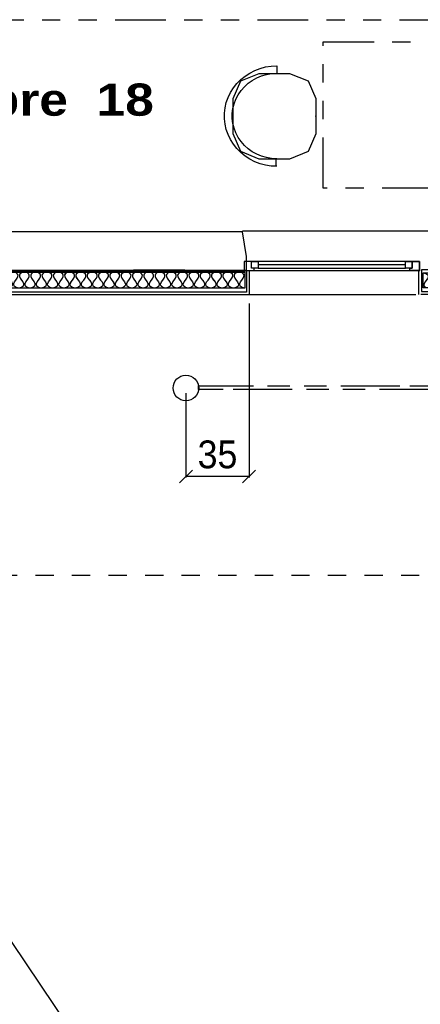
# Model space of a CAD drawing. Header units: millimetres. Extents: x -15 to 127, y -65 to 67.
# Tile 276 of 476: x 22.63 to 24.82, y 18.17 to 23.56. Entities that reach past the tile are written whole.
import ezdxf

# ---------------------------------------------------------------- set-up
doc = ezdxf.new("R2010")
doc.units = ezdxf.units.MM
doc.header["$MEASUREMENT"] = 0
for name, pattern in [('PC_DASH_1', [0.638889, 0.277778, -0.083333, 0.055556, -0.083333, 0.055556, -0.083333]), ('PC_DASH_3', [0.055556, 0.027778, -0.027778]), ('PC_DASH_5', [0.069444, 0.027778, -0.041667])]:
    doc.linetypes.add(name, pattern=pattern)
doc.layers.add('structure rdc', color=7, linetype='Continuous')
doc.styles.get("Standard").update_dxf_attribs({"font": 'BKANT.TTF'})

# ---------------------------------------------------------------- blocks, each defined once
blk = doc.blocks.new('PD_8871')
at = {"layer": 'structure rdc', "color": 0}
for points in [[(23.8836, -24.2133), (21.1943, -24.2133), (21.1943, -24.1254), (23.8836, -24.1254), (23.8836, -24.2133)], [(23.8836, -24.2133), (23.8689, -24.2105), (23.8586, -24.2023), (23.8564, -24.1961), (23.8569, -24.1886), (23.8606, -24.1796), (23.8681, -24.1693), (23.8756, -24.1591), (23.8793, -24.1501), (23.8798, -24.1426), (23.8776, -24.1364), (23.8673, -24.1282), (23.8527, -24.1254), (23.838, -24.1282), (23.8277, -24.1364), (23.8255, -24.1426), (23.826, -24.1501), (23.8297, -24.1591), (23.8372, -24.1693), (23.8447, -24.1796), (23.8484, -24.1886), (23.8489, -24.1961), (23.8467, -24.2023), (23.8364, -24.2105), (23.8217, -24.2133), (23.8071, -24.2105), (23.7968, -24.2023), (23.7946, -24.1961), (23.7951, -24.1886), (23.7988, -24.1796), (23.8063, -24.1693), (23.8138, -24.1591), (23.8175, -24.1501), (23.818, -24.1426), (23.8158, -24.1364), (23.8055, -24.1282), (23.7908, -24.1254), (23.7762, -24.1282), (23.7659, -24.1364), (23.7637, -24.1426), (23.7642, -24.1501), (23.7679, -24.1591), (23.7754, -24.1693), (23.7829, -24.1796), (23.7866, -24.1886), (23.7871, -24.1961), (23.7849, -24.2023), (23.7746, -24.2105), (23.7599, -24.2133), (23.7453, -24.2105), (23.735, -24.2023), (23.7328, -24.1961), (23.7333, -24.1886), (23.737, -24.1796), (23.7445, -24.1693), (23.752, -24.1591), (23.7557, -24.1501), (23.7562, -24.1426), (23.754, -24.1364), (23.7436, -24.1282), (23.729, -24.1254), (23.7144, -24.1282), (23.7041, -24.1364), (23.7019, -24.1426), (23.7023, -24.1501), (23.7061, -24.1591), (23.7136, -24.1693), (23.721, -24.1796), (23.7248, -24.1886), (23.7253, -24.1961), (23.7231, -24.2023), (23.7127, -24.2105), (23.6981, -24.2133), (23.6835, -24.2105), (23.6731, -24.2023), (23.6709, -24.1961), (23.6714, -24.1886), (23.6752, -24.1796), (23.6826, -24.1693), (23.6901, -24.1591), (23.6939, -24.1501), (23.6943, -24.1426), (23.6921, -24.1364), (23.6818, -24.1282), (23.6672, -24.1254), (23.6526, -24.1282), (23.6422, -24.1364), (23.64, -24.1426), (23.6405, -24.1501), (23.6442, -24.1591), (23.6517, -24.1693), (23.6592, -24.1796), (23.6629, -24.1886), (23.6634, -24.1961), (23.6612, -24.2023), (23.6509, -24.2105), (23.6363, -24.2133), (23.6216, -24.2105), (23.6113, -24.2023), (23.6091, -24.1961), (23.6096, -24.1886), (23.6133, -24.1796), (23.6208, -24.1693), (23.6283, -24.1591), (23.632, -24.1501), (23.6325, -24.1426), (23.6303, -24.1364), (23.62, -24.1282), (23.6054, -24.1254), (23.5907, -24.1282), (23.5804, -24.1364), (23.5782, -24.1426), (23.5787, -24.1501), (23.5824, -24.1591), (23.5899, -24.1693), (23.5974, -24.1796), (23.6011, -24.1886), (23.6016, -24.1961), (23.5994, -24.2023), (23.5891, -24.2105), (23.5745, -24.2133), (23.5598, -24.2105), (23.5495, -24.2023), (23.5473, -24.1961), (23.5478, -24.1886), (23.5515, -24.1796), (23.559, -24.1693), (23.5665, -24.1591), (23.5702, -24.1501), (23.5707, -24.1426), (23.5685, -24.1364), (23.5582, -24.1282), (23.5435, -24.1254), (23.5289, -24.1282), (23.5186, -24.1364), (23.5164, -24.1426), (23.5169, -24.1501), (23.5206, -24.1591), (23.5281, -24.1693), (23.5356, -24.1796), (23.5393, -24.1886), (23.5398, -24.1961), (23.5376, -24.2023), (23.5273, -24.2105), (23.5126, -24.2133), (23.498, -24.2105), (23.4877, -24.2023), (23.4855, -24.1961), (23.486, -24.1886), (23.4897, -24.1796), (23.4972, -24.1693), (23.5047, -24.1591), (23.5084, -24.1501), (23.5089, -24.1426), (23.5067, -24.1364), (23.4963, -24.1282), (23.4817, -24.1254), (23.4671, -24.1282), (23.4568, -24.1364), (23.4546, -24.1426), (23.4551, -24.1501), (23.4588, -24.1591), (23.4663, -24.1693), (23.4738, -24.1796), (23.4775, -24.1886), (23.478, -24.1961), (23.4758, -24.2023), (23.4654, -24.2105), (23.4508, -24.2133), (23.4362, -24.2105), (23.4259, -24.2023), (23.4236, -24.1961), (23.4241, -24.1886), (23.4279, -24.1796), (23.4354, -24.1693), (23.4428, -24.1591), (23.4466, -24.1501), (23.4471, -24.1426), (23.4449, -24.1364), (23.4345, -24.1282), (23.4199, -24.1254), (23.4053, -24.1282), (23.3949, -24.1364), (23.3927, -24.1426), (23.3932, -24.1501), (23.397, -24.1591), (23.4044, -24.1693), (23.4119, -24.1796), (23.4156, -24.1886), (23.4161, -24.1961), (23.4139, -24.2023), (23.4036, -24.2105), (23.389, -24.2133), (23.3744, -24.2105), (23.364, -24.2023), (23.3618, -24.1961), (23.3623, -24.1886), (23.366, -24.1796), (23.3735, -24.1693), (23.381, -24.1591), (23.3847, -24.1501), (23.3852, -24.1426), (23.383, -24.1364), (23.3727, -24.1282), (23.3581, -24.1254), (23.3434, -24.1282), (23.3331, -24.1364), (23.3309, -24.1426), (23.3314, -24.1501), (23.3351, -24.1591), (23.3426, -24.1693), (23.3501, -24.1796), (23.3538, -24.1886), (23.3543, -24.1961), (23.3521, -24.2023), (23.3418, -24.2105), (23.3272, -24.2133), (23.3125, -24.2105), (23.3022, -24.2023), (23.3, -24.1961), (23.3005, -24.1886), (23.3042, -24.1796), (23.3117, -24.1693), (23.3192, -24.1591), (23.3229, -24.1501), (23.3234, -24.1426), (23.3212, -24.1364), (23.3109, -24.1282), (23.2962, -24.1254), (23.2816, -24.1282), (23.2713, -24.1364), (23.2691, -24.1426), (23.2696, -24.1501), (23.2733, -24.1591), (23.2808, -24.1693), (23.2883, -24.1796), (23.292, -24.1886), (23.2925, -24.1961), (23.2903, -24.2023), (23.28, -24.2105), (23.2653, -24.2133), (23.2507, -24.2105), (23.2404, -24.2023), (23.2382, -24.1961), (23.2387, -24.1886), (23.2424, -24.1796), (23.2499, -24.1693), (23.2574, -24.1591), (23.2611, -24.1501), (23.2616, -24.1426), (23.2594, -24.1364), (23.2491, -24.1282), (23.2344, -24.1254), (23.2198, -24.1282), (23.2095, -24.1364), (23.2073, -24.1426), (23.2078, -24.1501), (23.2115, -24.1591), (23.219, -24.1693), (23.2265, -24.1796), (23.2302, -24.1886), (23.2307, -24.1961), (23.2285, -24.2023), (23.2181, -24.2105), (23.2035, -24.2133), (23.1889, -24.2105), (23.1786, -24.2023), (23.1764, -24.1961), (23.1769, -24.1886), (23.1806, -24.1796), (23.1881, -24.1693), (23.1955, -24.1591), (23.1993, -24.1501), (23.1998, -24.1426), (23.1976, -24.1364), (23.1872, -24.1282), (23.1726, -24.1254), (23.158, -24.1282), (23.1476, -24.1364), (23.1454, -24.1426), (23.1459, -24.1501), (23.1497, -24.1591), (23.1571, -24.1693), (23.1646, -24.1796), (23.1684, -24.1886), (23.1688, -24.1961), (23.1666, -24.2023), (23.1563, -24.2105), (23.1417, -24.2133), (23.1271, -24.2105), (23.1167, -24.2023), (23.1145, -24.1961), (23.115, -24.1886), (23.1187, -24.1796), (23.1262, -24.1693), (23.1337, -24.1591), (23.1374, -24.1501), (23.1379, -24.1426), (23.1357, -24.1364), (23.1254, -24.1282), (23.1108, -24.1254), (23.0962, -24.1282), (23.0858, -24.1364), (23.0836, -24.1426), (23.0841, -24.1501), (23.0878, -24.1591), (23.0953, -24.1693), (23.1028, -24.1796), (23.1065, -24.1886), (23.107, -24.1961), (23.1048, -24.2023), (23.0945, -24.2105), (23.0799, -24.2133), (23.0652, -24.2105), (23.0549, -24.2023), (23.0527, -24.1961), (23.0532, -24.1886), (23.0569, -24.1796), (23.0644, -24.1693), (23.0719, -24.1591), (23.0756, -24.1501), (23.0761, -24.1426), (23.0739, -24.1364), (23.0636, -24.1282), (23.049, -24.1254), (23.0343, -24.1282), (23.024, -24.1364), (23.0218, -24.1426), (23.0223, -24.1501), (23.026, -24.1591), (23.0335, -24.1693), (23.041, -24.1796), (23.0447, -24.1886), (23.0452, -24.1961), (23.043, -24.2023), (23.0327, -24.2105), (23.018, -24.2133), (23.0034, -24.2105), (22.9931, -24.2023), (22.9909, -24.1961), (22.9914, -24.1886), (22.9951, -24.1796), (23.0026, -24.1693), (23.0101, -24.1591), (23.0138, -24.1501), (23.0143, -24.1426), (23.0121, -24.1364), (23.0018, -24.1282), (22.9871, -24.1254), (22.9725, -24.1282), (22.9622, -24.1364), (22.96, -24.1426), (22.9605, -24.1501), (22.9642, -24.1591), (22.9717, -24.1693), (22.9792, -24.1796), (22.9829, -24.1886), (22.9834, -24.1961), (22.9812, -24.2023), (22.9709, -24.2105), (22.9562, -24.2133), (22.9416, -24.2105), (22.9313, -24.2023), (22.9291, -24.1961), (22.9296, -24.1886), (22.9333, -24.1796), (22.9408, -24.1693), (22.9483, -24.1591), (22.952, -24.1501), (22.9525, -24.1426), (22.9503, -24.1364), (22.9399, -24.1282), (22.9253, -24.1254), (22.9107, -24.1282), (22.9004, -24.1364), (22.8982, -24.1426), (22.8986, -24.1501), (22.9024, -24.1591), (22.9099, -24.1693), (22.9173, -24.1796), (22.9211, -24.1886), (22.9216, -24.1961), (22.9194, -24.2023), (22.909, -24.2105), (22.8944, -24.2133), (22.8798, -24.2105), (22.8694, -24.2023), (22.8672, -24.1961), (22.8677, -24.1886), (22.8715, -24.1796), (22.8789, -24.1693), (22.8864, -24.1591), (22.8902, -24.1501), (22.8906, -24.1426), (22.8884, -24.1364), (22.8781, -24.1282), (22.8635, -24.1254), (22.8489, -24.1282), (22.8385, -24.1364), (22.8363, -24.1426), (22.8368, -24.1501), (22.8405, -24.1591), (22.848, -24.1693), (22.8555, -24.1796), (22.8592, -24.1886), (22.8597, -24.1961), (22.8575, -24.2023), (22.8472, -24.2105), (22.8326, -24.2133), (22.8179, -24.2105), (22.8076, -24.2023), (22.8054, -24.1961), (22.8059, -24.1886), (22.8096, -24.1796), (22.8171, -24.1693), (22.8246, -24.1591), (22.8283, -24.1501), (22.8288, -24.1426), (22.8266, -24.1364), (22.8163, -24.1282), (22.8017, -24.1254), (22.787, -24.1282), (22.7767, -24.1364), (22.7745, -24.1426), (22.775, -24.1501), (22.7787, -24.1591), (22.7862, -24.1693), (22.7937, -24.1796), (22.7974, -24.1886), (22.7979, -24.1961), (22.7957, -24.2023), (22.7854, -24.2105), (22.7708, -24.2133), (22.7561, -24.2105), (22.7458, -24.2023), (22.7436, -24.1961), (22.7441, -24.1886), (22.7478, -24.1796), (22.7553, -24.1693), (22.7628, -24.1591), (22.7665, -24.1501), (22.767, -24.1426), (22.7648, -24.1364), (22.7545, -24.1282), (22.7398, -24.1254), (22.7252, -24.1282), (22.7149, -24.1364), (22.7127, -24.1426), (22.7132, -24.1501), (22.7169, -24.1591), (22.7244, -24.1693), (22.7319, -24.1796), (22.7356, -24.1886), (22.7361, -24.1961), (22.7339, -24.2023), (22.7236, -24.2105), (22.7089, -24.2133), (22.6943, -24.2105), (22.684, -24.2023), (22.6818, -24.1961), (22.6823, -24.1886), (22.686, -24.1796), (22.6935, -24.1693), (22.701, -24.1591), (22.7047, -24.1501), (22.7052, -24.1426), (22.703, -24.1364), (22.6927, -24.1282), (22.678, -24.1254), (22.6634, -24.1282), (22.6531, -24.1364), (22.6509, -24.1426)], [(22.6514, -24.1501), (22.6551, -24.1591), (22.6626, -24.1693), (22.6701, -24.1796), (22.6738, -24.1886), (22.6743, -24.1961), (22.6721, -24.2023), (22.6617, -24.2105), (22.6471, -24.2133)]]:
    blk.add_lwpolyline(points, dxfattribs=at)
blk = doc.blocks.new('PD_8872')
at = {"layer": 'structure rdc', "color": 0}
for p, q in [((23.9074, -24.1158), (23.9074, -24.2508)), ((23.9074, -24.2508), (21.1825, -24.2508))]:
    blk.add_line(p, q, dxfattribs=at)
blk = doc.blocks.new('PD_9319')
at = {"layer": 'structure rdc', "color": 0}
for p, q in [((24.8361, -24.2484), (24.8361, -24.1154)), ((25.1661, -24.1154), (25.1661, -24.2484)), ((25.1661, -24.2484), (24.8464, -24.2484))]:
    blk.add_line(p, q, dxfattribs=at)
blk = doc.blocks.new('PD_9336')
at = {"layer": 'structure rdc', "color": 0}
for p, q in [((23.5263, -25.2799), (23.5969, -25.2094)), ((23.9427, -25.2094), (23.8721, -25.2799)), ((23.9074, -25.2447), (23.5616, -25.2447))]:
    blk.add_line(p, q, dxfattribs=at)
at = {"layer": 'structure rdc', "color": 0, "insert": (23.7345, -25.0473), "char_height": 0.152135, "width": 0.229306, "attachment_point": 2}
blk.add_mtext('{\\fHelvetica|b0|i0|c0|p0;\\W0.92;35}', dxfattribs=at)
blk = doc.blocks.new('PD_4637')
at = {"layer": 'structure rdc', "color": 0}
for points in [[(24.5421, -4.2133), (21.8528, -4.2133), (21.8528, -4.1254), (24.5421, -4.1254), (24.5421, -4.2133)], [(24.5421, -4.2133), (24.5275, -4.2105), (24.5172, -4.2023), (24.515, -4.1961), (24.5155, -4.1886), (24.5192, -4.1796), (24.5267, -4.1693), (24.5342, -4.1591), (24.5379, -4.1501), (24.5384, -4.1426), (24.5362, -4.1364), (24.5258, -4.1282), (24.5112, -4.1254), (24.4966, -4.1282), (24.4863, -4.1364), (24.4841, -4.1426), (24.4845, -4.1501), (24.4883, -4.1591), (24.4958, -4.1693), (24.5032, -4.1796), (24.507, -4.1886), (24.5075, -4.1961), (24.5053, -4.2023), (24.4949, -4.2105), (24.4803, -4.2133), (24.4657, -4.2105), (24.4553, -4.2023), (24.4531, -4.1961), (24.4536, -4.1886), (24.4574, -4.1796), (24.4648, -4.1693), (24.4723, -4.1591), (24.4761, -4.1501), (24.4765, -4.1426), (24.4743, -4.1364), (24.464, -4.1282), (24.4494, -4.1254), (24.4348, -4.1282), (24.4244, -4.1364), (24.4222, -4.1426), (24.4227, -4.1501), (24.4264, -4.1591), (24.4339, -4.1693), (24.4414, -4.1796), (24.4451, -4.1886), (24.4456, -4.1961), (24.4434, -4.2023), (24.4331, -4.2105), (24.4185, -4.2133), (24.4038, -4.2105), (24.3935, -4.2023), (24.3913, -4.1961), (24.3918, -4.1886), (24.3955, -4.1796), (24.403, -4.1693), (24.4105, -4.1591), (24.4142, -4.1501), (24.4147, -4.1426), (24.4125, -4.1364), (24.4022, -4.1282), (24.3876, -4.1254), (24.3729, -4.1282), (24.3626, -4.1364), (24.3604, -4.1426), (24.3609, -4.1501), (24.3646, -4.1591), (24.3721, -4.1693), (24.3796, -4.1796), (24.3833, -4.1886), (24.3838, -4.1961), (24.3816, -4.2023), (24.3713, -4.2105), (24.3567, -4.2133), (24.342, -4.2105), (24.3317, -4.2023), (24.3295, -4.1961), (24.33, -4.1886), (24.3337, -4.1796), (24.3412, -4.1693), (24.3487, -4.1591), (24.3524, -4.1501), (24.3529, -4.1426), (24.3507, -4.1364), (24.3404, -4.1282), (24.3257, -4.1254), (24.3111, -4.1282), (24.3008, -4.1364), (24.2986, -4.1426), (24.2991, -4.1501), (24.3028, -4.1591), (24.3103, -4.1693), (24.3178, -4.1796), (24.3215, -4.1886), (24.322, -4.1961), (24.3198, -4.2023), (24.3095, -4.2105), (24.2948, -4.2133), (24.2802, -4.2105), (24.2699, -4.2023), (24.2677, -4.1961), (24.2682, -4.1886), (24.2719, -4.1796), (24.2794, -4.1693), (24.2869, -4.1591), (24.2906, -4.1501), (24.2911, -4.1426), (24.2889, -4.1364), (24.2785, -4.1282), (24.2639, -4.1254), (24.2493, -4.1282), (24.239, -4.1364), (24.2368, -4.1426), (24.2373, -4.1501), (24.241, -4.1591), (24.2485, -4.1693), (24.256, -4.1796), (24.2597, -4.1886), (24.2602, -4.1961), (24.258, -4.2023), (24.2476, -4.2105), (24.233, -4.2133), (24.2184, -4.2105), (24.2081, -4.2023), (24.2058, -4.1961), (24.2063, -4.1886), (24.2101, -4.1796), (24.2176, -4.1693), (24.225, -4.1591), (24.2288, -4.1501), (24.2293, -4.1426), (24.2271, -4.1364), (24.2167, -4.1282), (24.2021, -4.1254), (24.1875, -4.1282), (24.1771, -4.1364), (24.1749, -4.1426), (24.1754, -4.1501), (24.1791, -4.1591), (24.1866, -4.1693), (24.1941, -4.1796), (24.1978, -4.1886), (24.1983, -4.1961), (24.1961, -4.2023), (24.1858, -4.2105), (24.1712, -4.2133), (24.1566, -4.2105), (24.1462, -4.2023), (24.144, -4.1961), (24.1445, -4.1886), (24.1482, -4.1796), (24.1557, -4.1693), (24.1632, -4.1591), (24.1669, -4.1501), (24.1674, -4.1426), (24.1652, -4.1364), (24.1549, -4.1282), (24.1403, -4.1254), (24.1256, -4.1282), (24.1153, -4.1364), (24.1131, -4.1426), (24.1136, -4.1501), (24.1173, -4.1591), (24.1248, -4.1693), (24.1323, -4.1796), (24.136, -4.1886), (24.1365, -4.1961), (24.1343, -4.2023), (24.124, -4.2105), (24.1094, -4.2133), (24.0947, -4.2105), (24.0844, -4.2023), (24.0822, -4.1961), (24.0827, -4.1886), (24.0864, -4.1796), (24.0939, -4.1693), (24.1014, -4.1591), (24.1051, -4.1501), (24.1056, -4.1426), (24.1034, -4.1364), (24.0931, -4.1282), (24.0784, -4.1254), (24.0638, -4.1282), (24.0535, -4.1364), (24.0513, -4.1426), (24.0518, -4.1501), (24.0555, -4.1591), (24.063, -4.1693), (24.0705, -4.1796), (24.0742, -4.1886), (24.0747, -4.1961), (24.0725, -4.2023), (24.0622, -4.2105), (24.0475, -4.2133), (24.0329, -4.2105), (24.0226, -4.2023), (24.0204, -4.1961), (24.0209, -4.1886), (24.0246, -4.1796), (24.0321, -4.1693), (24.0396, -4.1591), (24.0433, -4.1501), (24.0438, -4.1426), (24.0416, -4.1364), (24.0313, -4.1282), (24.0166, -4.1254), (24.002, -4.1282), (23.9917, -4.1364), (23.9895, -4.1426), (23.99, -4.1501), (23.9937, -4.1591), (24.0012, -4.1693), (24.0087, -4.1796), (24.0124, -4.1886), (24.0129, -4.1961), (24.0107, -4.2023), (24.0003, -4.2105), (23.9857, -4.2133), (23.9711, -4.2105), (23.9608, -4.2023), (23.9586, -4.1961), (23.959, -4.1886), (23.9628, -4.1796), (23.9703, -4.1693), (23.9777, -4.1591), (23.9815, -4.1501), (23.982, -4.1426), (23.9798, -4.1364), (23.9694, -4.1282), (23.9548, -4.1254), (23.9402, -4.1282), (23.9298, -4.1364), (23.9276, -4.1426), (23.9281, -4.1501), (23.9319, -4.1591), (23.9393, -4.1693), (23.9468, -4.1796), (23.9506, -4.1886), (23.951, -4.1961), (23.9488, -4.2023), (23.9385, -4.2105), (23.9239, -4.2133), (23.9093, -4.2105), (23.8989, -4.2023), (23.8967, -4.1961), (23.8972, -4.1886), (23.9009, -4.1796), (23.9084, -4.1693), (23.9159, -4.1591), (23.9196, -4.1501), (23.9201, -4.1426), (23.9179, -4.1364), (23.9076, -4.1282), (23.893, -4.1254), (23.8784, -4.1282), (23.868, -4.1364), (23.8658, -4.1426), (23.8663, -4.1501), (23.87, -4.1591), (23.8775, -4.1693), (23.885, -4.1796), (23.8887, -4.1886), (23.8892, -4.1961), (23.887, -4.2023), (23.8767, -4.2105), (23.8621, -4.2133), (23.8474, -4.2105), (23.8371, -4.2023), (23.8349, -4.1961), (23.8354, -4.1886), (23.8391, -4.1796), (23.8466, -4.1693), (23.8541, -4.1591), (23.8578, -4.1501), (23.8583, -4.1426), (23.8561, -4.1364), (23.8458, -4.1282), (23.8312, -4.1254), (23.8165, -4.1282), (23.8062, -4.1364), (23.804, -4.1426), (23.8045, -4.1501), (23.8082, -4.1591), (23.8157, -4.1693), (23.8232, -4.1796), (23.8269, -4.1886), (23.8274, -4.1961), (23.8252, -4.2023), (23.8149, -4.2105), (23.8002, -4.2133), (23.7856, -4.2105), (23.7753, -4.2023), (23.7731, -4.1961), (23.7736, -4.1886), (23.7773, -4.1796), (23.7848, -4.1693), (23.7923, -4.1591), (23.796, -4.1501), (23.7965, -4.1426), (23.7943, -4.1364), (23.784, -4.1282), (23.7693, -4.1254), (23.7547, -4.1282), (23.7444, -4.1364), (23.7422, -4.1426), (23.7427, -4.1501), (23.7464, -4.1591), (23.7539, -4.1693), (23.7614, -4.1796), (23.7651, -4.1886), (23.7656, -4.1961), (23.7634, -4.2023), (23.7531, -4.2105), (23.7384, -4.2133), (23.7238, -4.2105), (23.7135, -4.2023), (23.7113, -4.1961), (23.7118, -4.1886), (23.7155, -4.1796), (23.723, -4.1693), (23.7305, -4.1591), (23.7342, -4.1501), (23.7347, -4.1426), (23.7325, -4.1364), (23.7221, -4.1282), (23.7075, -4.1254), (23.6929, -4.1282), (23.6826, -4.1364), (23.6804, -4.1426), (23.6808, -4.1501), (23.6846, -4.1591), (23.6921, -4.1693), (23.6995, -4.1796), (23.7033, -4.1886), (23.7038, -4.1961), (23.7016, -4.2023), (23.6912, -4.2105), (23.6766, -4.2133), (23.662, -4.2105), (23.6516, -4.2023), (23.6494, -4.1961), (23.6499, -4.1886), (23.6537, -4.1796), (23.6611, -4.1693), (23.6686, -4.1591), (23.6724, -4.1501), (23.6728, -4.1426), (23.6706, -4.1364), (23.6603, -4.1282), (23.6457, -4.1254), (23.6311, -4.1282), (23.6207, -4.1364), (23.6185, -4.1426), (23.619, -4.1501), (23.6227, -4.1591), (23.6302, -4.1693), (23.6377, -4.1796), (23.6414, -4.1886), (23.6419, -4.1961), (23.6397, -4.2023), (23.6294, -4.2105), (23.6148, -4.2133), (23.6001, -4.2105), (23.5898, -4.2023), (23.5876, -4.1961), (23.5881, -4.1886), (23.5918, -4.1796), (23.5993, -4.1693), (23.6068, -4.1591), (23.6105, -4.1501), (23.611, -4.1426), (23.6088, -4.1364), (23.5985, -4.1282), (23.5839, -4.1254), (23.5692, -4.1282), (23.5589, -4.1364), (23.5567, -4.1426), (23.5572, -4.1501), (23.5609, -4.1591), (23.5684, -4.1693), (23.5759, -4.1796), (23.5796, -4.1886), (23.5801, -4.1961), (23.5779, -4.2023), (23.5676, -4.2105), (23.553, -4.2133), (23.5383, -4.2105), (23.528, -4.2023), (23.5258, -4.1961), (23.5263, -4.1886), (23.53, -4.1796), (23.5375, -4.1693), (23.545, -4.1591), (23.5487, -4.1501), (23.5492, -4.1426), (23.547, -4.1364), (23.5367, -4.1282), (23.522, -4.1254), (23.5074, -4.1282), (23.4971, -4.1364), (23.4949, -4.1426), (23.4954, -4.1501), (23.4991, -4.1591), (23.5066, -4.1693), (23.5141, -4.1796), (23.5178, -4.1886), (23.5183, -4.1961), (23.5161, -4.2023), (23.5058, -4.2105), (23.4911, -4.2133), (23.4765, -4.2105), (23.4662, -4.2023), (23.464, -4.1961), (23.4645, -4.1886), (23.4682, -4.1796), (23.4757, -4.1693), (23.4832, -4.1591), (23.4869, -4.1501), (23.4874, -4.1426), (23.4852, -4.1364), (23.4749, -4.1282), (23.4602, -4.1254), (23.4456, -4.1282), (23.4353, -4.1364), (23.4331, -4.1426), (23.4336, -4.1501), (23.4373, -4.1591), (23.4448, -4.1693), (23.4523, -4.1796), (23.456, -4.1886), (23.4565, -4.1961), (23.4543, -4.2023), (23.4439, -4.2105), (23.4293, -4.2133), (23.4147, -4.2105), (23.4044, -4.2023), (23.4022, -4.1961), (23.4026, -4.1886), (23.4064, -4.1796), (23.4139, -4.1693), (23.4213, -4.1591), (23.4251, -4.1501), (23.4256, -4.1426), (23.4234, -4.1364), (23.413, -4.1282), (23.3984, -4.1254), (23.3838, -4.1282), (23.3734, -4.1364), (23.3712, -4.1426), (23.3717, -4.1501), (23.3755, -4.1591), (23.3829, -4.1693), (23.3904, -4.1796), (23.3942, -4.1886), (23.3946, -4.1961), (23.3924, -4.2023), (23.3821, -4.2105), (23.3675, -4.2133), (23.3529, -4.2105), (23.3425, -4.2023), (23.3403, -4.1961), (23.3408, -4.1886), (23.3445, -4.1796), (23.352, -4.1693), (23.3595, -4.1591), (23.3632, -4.1501), (23.3637, -4.1426), (23.3615, -4.1364), (23.3512, -4.1282), (23.3366, -4.1254), (23.3219, -4.1282), (23.3116, -4.1364), (23.3094, -4.1426), (23.3099, -4.1501), (23.3136, -4.1591), (23.3211, -4.1693), (23.3286, -4.1796), (23.3323, -4.1886), (23.3328, -4.1961), (23.3306, -4.2023), (23.3203, -4.2105), (23.3057, -4.2133), (23.291, -4.2105), (23.2807, -4.2023), (23.2785, -4.1961), (23.279, -4.1886), (23.2827, -4.1796), (23.2902, -4.1693), (23.2977, -4.1591), (23.3014, -4.1501), (23.3019, -4.1426), (23.2997, -4.1364), (23.2894, -4.1282), (23.2748, -4.1254), (23.2601, -4.1282), (23.2498, -4.1364), (23.2476, -4.1426), (23.2481, -4.1501), (23.2518, -4.1591), (23.2593, -4.1693), (23.2668, -4.1796), (23.2705, -4.1886), (23.271, -4.1961), (23.2688, -4.2023), (23.2585, -4.2105), (23.2438, -4.2133), (23.2292, -4.2105), (23.2189, -4.2023), (23.2167, -4.1961), (23.2172, -4.1886), (23.2209, -4.1796), (23.2284, -4.1693), (23.2359, -4.1591), (23.2396, -4.1501), (23.2401, -4.1426), (23.2379, -4.1364), (23.2276, -4.1282), (23.2129, -4.1254), (23.1983, -4.1282), (23.188, -4.1364), (23.1858, -4.1426), (23.1863, -4.1501), (23.19, -4.1591), (23.1975, -4.1693), (23.205, -4.1796), (23.2087, -4.1886), (23.2092, -4.1961), (23.207, -4.2023), (23.1967, -4.2105), (23.182, -4.2133), (23.1674, -4.2105), (23.1571, -4.2023), (23.1549, -4.1961), (23.1554, -4.1886), (23.1591, -4.1796), (23.1666, -4.1693), (23.1741, -4.1591), (23.1778, -4.1501), (23.1783, -4.1426), (23.1761, -4.1364), (23.1657, -4.1282), (23.1511, -4.1254), (23.1365, -4.1282), (23.1262, -4.1364), (23.124, -4.1426), (23.1244, -4.1501), (23.1282, -4.1591), (23.1357, -4.1693), (23.1431, -4.1796), (23.1469, -4.1886), (23.1474, -4.1961), (23.1452, -4.2023), (23.1348, -4.2105), (23.1202, -4.2133), (23.1056, -4.2105), (23.0952, -4.2023), (23.093, -4.1961), (23.0935, -4.1886), (23.0973, -4.1796), (23.1047, -4.1693), (23.1122, -4.1591), (23.116, -4.1501), (23.1164, -4.1426), (23.1142, -4.1364), (23.1039, -4.1282), (23.0893, -4.1254), (23.0747, -4.1282), (23.0643, -4.1364), (23.0621, -4.1426), (23.0626, -4.1501), (23.0663, -4.1591), (23.0738, -4.1693), (23.0813, -4.1796), (23.085, -4.1886), (23.0855, -4.1961), (23.0833, -4.2023), (23.073, -4.2105), (23.0584, -4.2133), (23.0437, -4.2105), (23.0334, -4.2023), (23.0312, -4.1961), (23.0317, -4.1886), (23.0354, -4.1796), (23.0429, -4.1693), (23.0504, -4.1591), (23.0541, -4.1501), (23.0546, -4.1426), (23.0524, -4.1364), (23.0421, -4.1282), (23.0275, -4.1254), (23.0128, -4.1282), (23.0025, -4.1364), (23.0003, -4.1426), (23.0008, -4.1501), (23.0045, -4.1591), (23.012, -4.1693), (23.0195, -4.1796), (23.0232, -4.1886), (23.0237, -4.1961), (23.0215, -4.2023), (23.0112, -4.2105), (22.9966, -4.2133), (22.9819, -4.2105), (22.9716, -4.2023), (22.9694, -4.1961), (22.9699, -4.1886), (22.9736, -4.1796), (22.9811, -4.1693), (22.9886, -4.1591), (22.9923, -4.1501), (22.9928, -4.1426), (22.9906, -4.1364), (22.9803, -4.1282), (22.9656, -4.1254), (22.951, -4.1282), (22.9407, -4.1364), (22.9385, -4.1426), (22.939, -4.1501), (22.9427, -4.1591), (22.9502, -4.1693), (22.9577, -4.1796), (22.9614, -4.1886), (22.9619, -4.1961), (22.9597, -4.2023), (22.9494, -4.2105), (22.9347, -4.2133), (22.9201, -4.2105), (22.9098, -4.2023), (22.9076, -4.1961), (22.9081, -4.1886), (22.9118, -4.1796), (22.9193, -4.1693), (22.9268, -4.1591), (22.9305, -4.1501), (22.931, -4.1426), (22.9288, -4.1364), (22.9185, -4.1282), (22.9038, -4.1254), (22.8892, -4.1282), (22.8789, -4.1364), (22.8767, -4.1426), (22.8772, -4.1501), (22.8809, -4.1591), (22.8884, -4.1693), (22.8959, -4.1796), (22.8996, -4.1886), (22.9001, -4.1961), (22.8979, -4.2023), (22.8875, -4.2105), (22.8729, -4.2133), (22.8583, -4.2105), (22.848, -4.2023), (22.8458, -4.1961), (22.8462, -4.1886), (22.85, -4.1796), (22.8575, -4.1693), (22.8649, -4.1591), (22.8687, -4.1501), (22.8692, -4.1426), (22.867, -4.1364), (22.8566, -4.1282), (22.842, -4.1254), (22.8274, -4.1282), (22.817, -4.1364), (22.8148, -4.1426), (22.8153, -4.1501), (22.8191, -4.1591), (22.8265, -4.1693), (22.834, -4.1796), (22.8378, -4.1886), (22.8382, -4.1961), (22.836, -4.2023), (22.8257, -4.2105), (22.8111, -4.2133), (22.7965, -4.2105), (22.7861, -4.2023), (22.7839, -4.1961), (22.7844, -4.1886), (22.7881, -4.1796), (22.7956, -4.1693), (22.8031, -4.1591), (22.8068, -4.1501), (22.8073, -4.1426), (22.8051, -4.1364), (22.7948, -4.1282), (22.7802, -4.1254), (22.7655, -4.1282), (22.7552, -4.1364), (22.753, -4.1426), (22.7535, -4.1501), (22.7572, -4.1591), (22.7647, -4.1693), (22.7722, -4.1796), (22.7759, -4.1886), (22.7764, -4.1961), (22.7742, -4.2023), (22.7639, -4.2105), (22.7493, -4.2133), (22.7346, -4.2105), (22.7243, -4.2023), (22.7221, -4.1961), (22.7226, -4.1886), (22.7263, -4.1796), (22.7338, -4.1693), (22.7413, -4.1591), (22.745, -4.1501), (22.7455, -4.1426), (22.7433, -4.1364), (22.733, -4.1282), (22.7184, -4.1254), (22.7037, -4.1282), (22.6934, -4.1364), (22.6912, -4.1426), (22.6917, -4.1501), (22.6954, -4.1591), (22.7029, -4.1693), (22.7104, -4.1796), (22.7141, -4.1886), (22.7146, -4.1961), (22.7124, -4.2023), (22.7021, -4.2105), (22.6874, -4.2133), (22.6728, -4.2105), (22.6625, -4.2023), (22.6603, -4.1961), (22.6608, -4.1886), (22.6645, -4.1796), (22.672, -4.1693), (22.6795, -4.1591), (22.6832, -4.1501), (22.6837, -4.1426), (22.6815, -4.1364), (22.6712, -4.1282), (22.6565, -4.1254), (22.6419, -4.1282), (22.6316, -4.1364), (22.6294, -4.1426), (22.6299, -4.1501), (22.6336, -4.1591), (22.6411, -4.1693), (22.6486, -4.1796), (22.6523, -4.1886), (22.6528, -4.1961), (22.6506, -4.2023), (22.6402, -4.2105), (22.6256, -4.2133), (22.611, -4.2105), (22.6007, -4.2023), (22.5985, -4.1961), (22.599, -4.1886), (22.6027, -4.1796), (22.6102, -4.1693), (22.6177, -4.1591), (22.6214, -4.1501), (22.6219, -4.1426), (22.6197, -4.1364), (22.6093, -4.1282), (22.5947, -4.1254), (22.5801, -4.1282), (22.5698, -4.1364), (22.5676, -4.1426), (22.568, -4.1501), (22.5718, -4.1591), (22.5793, -4.1693), (22.5867, -4.1796), (22.5905, -4.1886), (22.591, -4.1961), (22.5888, -4.2023), (22.5784, -4.2105), (22.5638, -4.2133), (22.5492, -4.2105), (22.5388, -4.2023), (22.5366, -4.1961), (22.5371, -4.1886), (22.5409, -4.1796), (22.5483, -4.1693), (22.5558, -4.1591), (22.5596, -4.1501), (22.56, -4.1426), (22.5578, -4.1364), (22.5475, -4.1282), (22.5329, -4.1254), (22.5183, -4.1282), (22.5079, -4.1364), (22.5057, -4.1426), (22.5062, -4.1501), (22.5099, -4.1591), (22.5174, -4.1693), (22.5249, -4.1796), (22.5286, -4.1886), (22.5291, -4.1961), (22.5269, -4.2023), (22.5166, -4.2105), (22.502, -4.2133), (22.4873, -4.2105), (22.477, -4.2023), (22.4748, -4.1961), (22.4753, -4.1886), (22.479, -4.1796), (22.4865, -4.1693), (22.494, -4.1591), (22.4977, -4.1501), (22.4982, -4.1426), (22.496, -4.1364), (22.4857, -4.1282), (22.4711, -4.1254), (22.4564, -4.1282), (22.4461, -4.1364), (22.4439, -4.1426), (22.4444, -4.1501), (22.4481, -4.1591), (22.4556, -4.1693), (22.4631, -4.1796), (22.4668, -4.1886), (22.4673, -4.1961), (22.4651, -4.2023), (22.4548, -4.2105), (22.4402, -4.2133), (22.4255, -4.2105), (22.4152, -4.2023), (22.413, -4.1961), (22.4135, -4.1886), (22.4172, -4.1796), (22.4247, -4.1693), (22.4322, -4.1591), (22.4359, -4.1501), (22.4364, -4.1426), (22.4342, -4.1364), (22.4239, -4.1282), (22.4092, -4.1254), (22.3946, -4.1282), (22.3843, -4.1364), (22.3821, -4.1426), (22.3826, -4.1501), (22.3863, -4.1591), (22.3938, -4.1693), (22.4013, -4.1796), (22.405, -4.1886), (22.4055, -4.1961), (22.4033, -4.2023), (22.393, -4.2105), (22.3783, -4.2133), (22.3637, -4.2105), (22.3534, -4.2023), (22.3512, -4.1961), (22.3517, -4.1886), (22.3554, -4.1796), (22.3629, -4.1693), (22.3704, -4.1591), (22.3741, -4.1501), (22.3746, -4.1426), (22.3724, -4.1364), (22.362, -4.1282), (22.3474, -4.1254), (22.3328, -4.1282), (22.3225, -4.1364), (22.3203, -4.1426), (22.3208, -4.1501), (22.3245, -4.1591), (22.332, -4.1693), (22.3395, -4.1796), (22.3432, -4.1886), (22.3437, -4.1961), (22.3415, -4.2023), (22.3311, -4.2105), (22.3165, -4.2133), (22.3019, -4.2105), (22.2916, -4.2023), (22.2893, -4.1961), (22.2898, -4.1886), (22.2936, -4.1796), (22.3011, -4.1693), (22.3085, -4.1591), (22.3123, -4.1501), (22.3128, -4.1426), (22.3105, -4.1364), (22.3002, -4.1282), (22.2856, -4.1254), (22.271, -4.1282), (22.2606, -4.1364), (22.2584, -4.1426), (22.2589, -4.1501), (22.2626, -4.1591), (22.2701, -4.1693), (22.2776, -4.1796), (22.2813, -4.1886), (22.2818, -4.1961), (22.2796, -4.2023), (22.2693, -4.2105), (22.2547, -4.2133), (22.2401, -4.2105), (22.2297, -4.2023), (22.2275, -4.1961), (22.228, -4.1886), (22.2317, -4.1796), (22.2392, -4.1693), (22.2467, -4.1591), (22.2504, -4.1501), (22.2509, -4.1426), (22.2487, -4.1364), (22.2384, -4.1282), (22.2238, -4.1254), (22.2091, -4.1282), (22.1988, -4.1364), (22.1966, -4.1426), (22.1971, -4.1501), (22.2008, -4.1591), (22.2083, -4.1693), (22.2158, -4.1796), (22.2195, -4.1886), (22.22, -4.1961), (22.2178, -4.2023), (22.2075, -4.2105), (22.1929, -4.2133), (22.1782, -4.2105), (22.1679, -4.2023), (22.1657, -4.1961), (22.1662, -4.1886), (22.1699, -4.1796), (22.1774, -4.1693), (22.1849, -4.1591), (22.1886, -4.1501), (22.1891, -4.1426), (22.1869, -4.1364), (22.1766, -4.1282), (22.1619, -4.1254), (22.1473, -4.1282), (22.137, -4.1364), (22.1348, -4.1426), (22.1353, -4.1501), (22.139, -4.1591), (22.1465, -4.1693), (22.154, -4.1796), (22.1577, -4.1886), (22.1582, -4.1961), (22.156, -4.2023), (22.1457, -4.2105), (22.131, -4.2133), (22.1164, -4.2105), (22.1061, -4.2023), (22.1039, -4.1961), (22.1044, -4.1886), (22.1081, -4.1796), (22.1156, -4.1693), (22.1231, -4.1591), (22.1268, -4.1501), (22.1273, -4.1426), (22.1251, -4.1364), (22.1148, -4.1282), (22.1001, -4.1254), (22.0855, -4.1282), (22.0752, -4.1364), (22.073, -4.1426), (22.0735, -4.1501), (22.0772, -4.1591), (22.0847, -4.1693), (22.0922, -4.1796), (22.0959, -4.1886), (22.0964, -4.1961), (22.0942, -4.2023), (22.0838, -4.2105), (22.0692, -4.2133), (22.0546, -4.2105), (22.0443, -4.2023), (22.0421, -4.1961), (22.0425, -4.1886), (22.0463, -4.1796), (22.0538, -4.1693), (22.0612, -4.1591), (22.065, -4.1501), (22.0655, -4.1426), (22.0633, -4.1364), (22.0529, -4.1282), (22.0383, -4.1254), (22.0237, -4.1282), (22.0133, -4.1364), (22.0111, -4.1426), (22.0116, -4.1501), (22.0154, -4.1591), (22.0228, -4.1693), (22.0303, -4.1796), (22.0341, -4.1886), (22.0345, -4.1961), (22.0323, -4.2023), (22.022, -4.2105), (22.0074, -4.2133), (21.9928, -4.2105), (21.9824, -4.2023), (21.9802, -4.1961), (21.9807, -4.1886), (21.9844, -4.1796), (21.9919, -4.1693), (21.9994, -4.1591), (22.0031, -4.1501), (22.0036, -4.1426), (22.0014, -4.1364), (21.9911, -4.1282), (21.9765, -4.1254), (21.9619, -4.1282), (21.9515, -4.1364), (21.9493, -4.1426), (21.9498, -4.1501), (21.9535, -4.1591), (21.961, -4.1693), (21.9685, -4.1796), (21.9722, -4.1886), (21.9727, -4.1961), (21.9705, -4.2023), (21.9602, -4.2105), (21.9456, -4.2133), (21.9309, -4.2105), (21.9206, -4.2023), (21.9184, -4.1961), (21.9189, -4.1886), (21.9226, -4.1796), (21.9301, -4.1693), (21.9376, -4.1591), (21.9413, -4.1501), (21.9418, -4.1426), (21.9396, -4.1364), (21.9293, -4.1282), (21.9147, -4.1254), (21.9, -4.1282), (21.8897, -4.1364), (21.8875, -4.1426), (21.888, -4.1501), (21.8917, -4.1591), (21.8992, -4.1693), (21.9067, -4.1796), (21.9104, -4.1886), (21.9109, -4.1961), (21.9087, -4.2023), (21.8984, -4.2105), (21.8837, -4.2133), (21.8691, -4.2105), (21.8588, -4.2023), (21.8566, -4.1961), (21.8571, -4.1886), (21.8608, -4.1796), (21.8683, -4.1693), (21.8758, -4.1591), (21.8795, -4.1501), (21.88, -4.1426), (21.8778, -4.1364), (21.8675, -4.1282), (21.8528, -4.1254)]]:
    blk.add_lwpolyline(points, dxfattribs=at)
blk = doc.blocks.new('PD_4638')
at = {"layer": 'structure rdc', "color": 0}
for p, q in [((21.841, -4.2508), (21.841, -4.1158)), ((24.5659, -4.1158), (24.5659, -4.2508)), ((24.5659, -4.2508), (21.841, -4.2508))]:
    blk.add_line(p, q, dxfattribs=at)
blk = doc.blocks.new('PD_4636')
at = {"layer": 'structure rdc', "color": 0}
blk.add_lwpolyline([(21.8575, -4.2362), (21.8575, -4.1162), (24.5513, -4.1162), (24.5513, -4.2362), (21.8575, -4.2362)], dxfattribs=at)
at = {"layer": 'structure rdc'}
for name in ['PD_4638', 'PD_4637']:
    blk.add_blockref(name, (0, 0), dxfattribs=at)
blk = doc.blocks.new('PD_4640')
at = {"layer": 'structure rdc', "color": 0}
for p, q in [((25.4217, -4.0853), (24.6156, -4.0853)), ((24.6156, -4.1036), (25.4217, -4.1036))]:
    blk.add_line(p, q, dxfattribs=at)
for points in [[(24.5387, -4.1173), (25.4987, -4.1173), (25.4987, -4.067), (24.5387, -4.067), (24.5387, -4.1173)], [(24.5387, -4.067), (24.5387, -4.1173), (24.593, -4.1173), (24.593, -4.1036), (24.5794, -4.1036), (24.5794, -4.067), (24.5387, -4.067)], [(24.5794, -4.067), (24.6156, -4.067), (24.6156, -4.1036), (24.5794, -4.1036), (24.5794, -4.067)], [(25.4217, -4.067), (25.4579, -4.067), (25.4579, -4.1036), (25.4217, -4.1036), (25.4217, -4.067)], [(25.4987, -4.067), (25.4987, -4.1173), (25.4443, -4.1173), (25.4443, -4.1036), (25.4579, -4.1036), (25.4579, -4.067), (25.4987, -4.067)]]:
    blk.add_lwpolyline(points, dxfattribs=at)
blk.add_point((25.4987, -4.1173), dxfattribs=at)
blk = doc.blocks.new('PD_4842')
at = {"layer": 'structure rdc', "color": 0}
for p, q in [((25.4946, -4.2484), (25.4946, -4.1154)), ((25.8246, -4.1154), (25.8246, -4.2484)), ((25.8246, -4.2484), (25.5049, -4.2484))]:
    blk.add_line(p, q, dxfattribs=at)
blk = doc.blocks.new('PD_4843')
at = {"layer": 'structure rdc', "color": 0}
for points in [[(25.5184, -4.1302), (25.8008, -4.1302), (25.8008, -4.2123), (25.5184, -4.2123), (25.5184, -4.1302)], [(25.5184, -4.1302), (25.5333, -4.1327), (25.5437, -4.1404), (25.546, -4.1462), (25.5455, -4.1533), (25.5417, -4.1616), (25.5341, -4.1713), (25.5265, -4.1809), (25.5227, -4.1892), (25.5222, -4.1963), (25.5244, -4.2021), (25.5349, -4.2098), (25.5498, -4.2123), (25.5646, -4.2098), (25.5751, -4.2021), (25.5774, -4.1963), (25.5769, -4.1892), (25.5731, -4.1809), (25.5655, -4.1713), (25.5579, -4.1616), (25.5541, -4.1533), (25.5536, -4.1462), (25.5558, -4.1404), (25.5663, -4.1327), (25.5812, -4.1302), (25.596, -4.1327), (25.6065, -4.1404), (25.6087, -4.1462), (25.6082, -4.1533), (25.6045, -4.1616), (25.5968, -4.1713), (25.5892, -4.1809), (25.5855, -4.1892), (25.585, -4.1963), (25.5872, -4.2021), (25.5977, -4.2098), (25.6125, -4.2123), (25.6274, -4.2098), (25.6379, -4.2021), (25.6401, -4.1963), (25.6396, -4.1892), (25.6358, -4.1809), (25.6282, -4.1713), (25.6206, -4.1616), (25.6168, -4.1533), (25.6163, -4.1462), (25.6186, -4.1404), (25.6291, -4.1327), (25.6439, -4.1302), (25.6588, -4.1327), (25.6693, -4.1404), (25.6715, -4.1462), (25.671, -4.1533), (25.6672, -4.1616), (25.6596, -4.1713), (25.652, -4.1809), (25.6482, -4.1892), (25.6477, -4.1963), (25.65, -4.2021), (25.6604, -4.2098), (25.6753, -4.2123), (25.6902, -4.2098), (25.7006, -4.2021), (25.7029, -4.1963), (25.7024, -4.1892), (25.6986, -4.1809), (25.691, -4.1713), (25.6834, -4.1616), (25.6796, -4.1533), (25.6791, -4.1462), (25.6813, -4.1404), (25.6918, -4.1327), (25.7067, -4.1302), (25.7215, -4.1327), (25.732, -4.1404), (25.7342, -4.1462), (25.7337, -4.1533), (25.73, -4.1616), (25.7224, -4.1713), (25.7148, -4.1809), (25.711, -4.1892), (25.7105, -4.1963), (25.7127, -4.2021), (25.7232, -4.2098), (25.7381, -4.2123), (25.7529, -4.2098), (25.7634, -4.2021), (25.7656, -4.1963), (25.7651, -4.1892), (25.7613, -4.1809), (25.7537, -4.1713), (25.7461, -4.1616), (25.7424, -4.1533), (25.7419, -4.1462), (25.7441, -4.1404), (25.7546, -4.1327), (25.7694, -4.1302), (25.7843, -4.1327), (25.7948, -4.1404), (25.797, -4.1462), (25.7965, -4.1533), (25.7927, -4.1616), (25.7851, -4.1713), (25.7775, -4.1809), (25.7737, -4.1892), (25.7732, -4.1963), (25.7755, -4.2021), (25.786, -4.2098), (25.8008, -4.2123)]]:
    blk.add_lwpolyline(points, dxfattribs=at)
blk = doc.blocks.new('PD_4841')
at = {"layer": 'structure rdc', "color": 0}
blk.add_lwpolyline([(25.8095, -4.2316), (25.8095, -4.1134), (25.5095, -4.1134), (25.5095, -4.2316), (25.8095, -4.2316)], dxfattribs=at)
at = {"layer": 'structure rdc'}
for name in ['PD_4842', 'PD_4843']:
    blk.add_blockref(name, (0, 0), dxfattribs=at)

msp = doc.modelspace()

# ---------------------------------------------------------------- linework, layer by layer
at = {"layer": 'structure rdc', "color": 0, "linetype": 'PC_DASH_1'}
for p, q in [((1.3761, 23.5606), (55.1656, 23.5606)), ((24.0389, 23.308), (24.0389, 23.2669)), ((24.0346, 22.7593), (24.0346, 22.7983))]:
    msp.add_line(p, q, dxfattribs=at)
at = {"layer": 'structure rdc', "color": 0}
for p, q in [((26.1199, 22.4042), (23.8498, 22.4042)), ((26.1199, 22.4042), (23.8498, 22.4042)), ((24.7422, 22.22), (23.9361, 22.22)), ((23.9361, 22.2017), (24.7422, 22.2017)), ((23.5357, 22.1891), (23.255, 22.1891)), ((23.8864, 22.0565), (24.799, 22.0565)), ((23.8864, 22.0565), (24.799, 22.0565)), ((20.2213, 22.0175), (23.7957, 16.7217)), ((23.8864, 22.0081), (23.8864, 21.0556)), ((23.5407, 21.5171), (23.5407, 21.0556))]:
    msp.add_line(p, q, dxfattribs=at)
at = {"layer": 'structure rdc', "color": 0, "linetype": 'PC_DASH_5'}
msp.add_line((0.9175, 20.5213), (53.5424, 20.5213), dxfattribs=at)
at = {"layer": 'structure rdc', "color": 0, "linetype": 'PC_DASH_1'}
for points in [[(24.2921, 22.639), (24.2921, 23.439), (24.8921, 23.439), (24.8921, 22.639), (24.2921, 22.639)], [(24.0381, 22.7583), (24.0071, 22.7599), (23.9765, 22.7647), (23.9466, 22.7727), (23.9177, 22.7837), (23.8903, 22.7977), (23.8646, 22.8144), (23.8409, 22.8336), (23.8196, 22.8553), (23.8008, 22.879), (23.7848, 22.9045), (23.7717, 22.9315), (23.7618, 22.9597), (23.7551, 22.9888), (23.7518, 23.0184), (23.7518, 23.0482), (23.7551, 23.0778), (23.7618, 23.1069), (23.7717, 23.1351), (23.7848, 23.1621), (23.8008, 23.1876), (23.8196, 23.2113), (23.8409, 23.2329), (23.8646, 23.2522), (23.8903, 23.2689), (23.9177, 23.2829), (23.9466, 23.2939), (23.9765, 23.3018), (24.0071, 23.3067), (24.0381, 23.3083)], [(24.0381, 22.7994), (24.0098, 22.801), (23.9819, 22.8057), (23.9547, 22.8135), (23.9286, 22.8243), (23.9041, 22.8379), (23.8813, 22.8541), (23.8607, 22.8728), (23.8425, 22.8936), (23.8269, 22.9163), (23.8142, 22.9406), (23.8045, 22.9662), (23.7979, 22.9927), (23.7946, 23.0197), (23.7946, 23.0469), (23.7979, 23.0739), (23.8045, 23.1003), (23.8142, 23.1259), (23.8269, 23.1502), (23.8425, 23.1729), (23.8607, 23.1938), (23.8813, 23.2124), (23.9041, 23.2287), (23.9286, 23.2423), (23.9547, 23.253), (23.9819, 23.2608), (24.0098, 23.2655), (24.0381, 23.2671)], [(23.7984, 22.9358), (23.7984, 23.1285), (23.8404, 23.2258), (23.9418, 23.266), (24.108, 23.266), (24.2094, 23.2258), (24.2514, 23.1285), (24.2514, 22.9358), (24.2094, 22.8386), (24.108, 22.7983), (23.9418, 22.7983), (23.8404, 22.8386), (23.7984, 22.9358)], [(24.8997, 21.5577), (24.8997, 21.5377), (23.6101, 21.5377), (23.6101, 21.5577), (24.8997, 21.5577)]]:
    msp.add_lwpolyline(points, dxfattribs=at)
at = {"layer": 'structure rdc', "color": 0}
for points in [[(23.8715, 22.187), (23.8715, 22.2639), (23.8496, 22.4), (21.191, 22.4), (21.1691, 22.2639), (21.1691, 22.187), (23.8715, 22.187)], [(23.8715, 22.187), (23.8715, 22.2639), (23.8496, 22.4), (21.191, 22.4), (21.1691, 22.2639), (21.1691, 22.187), (23.8715, 22.187)], [(23.8592, 22.1879), (24.8192, 22.1879), (24.8192, 22.2383), (23.8592, 22.2383), (23.8592, 22.1879)], [(23.8592, 22.2383), (23.8592, 22.1879), (23.9135, 22.1879), (23.9135, 22.2017), (23.8999, 22.2017), (23.8999, 22.2383), (23.8592, 22.2383)], [(23.8999, 22.2383), (23.9361, 22.2383), (23.9361, 22.2017), (23.8999, 22.2017), (23.8999, 22.2383)], [(24.7422, 22.2383), (24.7784, 22.2383), (24.7784, 22.2017), (24.7422, 22.2017), (24.7422, 22.2383)], [(24.8192, 22.2383), (24.8192, 22.1879), (24.7648, 22.1879), (24.7648, 22.2017), (24.7784, 22.2017), (24.7784, 22.2383), (24.8192, 22.2383)], [(21.178, 22.0691), (21.178, 22.1891), (23.8718, 22.1891), (23.8718, 22.0691), (21.178, 22.0691)]]:
    msp.add_lwpolyline(points, dxfattribs=at)
at = {"layer": 'structure rdc', "color": 0, "linetype": 'PC_DASH_3'}
msp.add_lwpolyline([(24.8997, 21.5577), (24.8997, 21.5377), (23.6101, 21.5377), (23.6101, 21.5577), (24.8997, 21.5577)], dxfattribs=at)
at = {"layer": 'structure rdc', "color": 0}
msp.add_circle((23.5407, 21.5451), 0.07, dxfattribs=at)
msp.add_circle((23.5407, 21.5451), 0.07, dxfattribs=at)
for p in [(24.2514, 23.0322), (24.8192, 22.1879)]:
    msp.add_point(p, dxfattribs=at)

# ---------------------------------------------------------------- block references
at = {"layer": 'structure rdc'}
for name, p in [('PD_4640', (-0.6795, 26.3053)), ('PD_8872', (-0.0209, 46.3053)), ('PD_4636', (-0.6795, 26.3053)), ('PD_8871', (-0.0209, 46.3053)), ('PD_4841', (-0.6795, 26.3053)), ('PD_9319', (-0.0209, 46.3053)), ('PD_9336', (-0.0209, 46.3053))]:
    msp.add_blockref(name, p, dxfattribs=at)

# ---------------------------------------------------------------- texts
at = {"layer": 'structure rdc', "color": 0, "insert": (21.6744, 23.2113), "char_height": 0.176205, "width": 1.693333, "attachment_point": 1}
msp.add_mtext('{\\fArial Black|b0|i0|c0|p34;Chambre  18}', dxfattribs=at)

doc.saveas('drawing.dxf')
